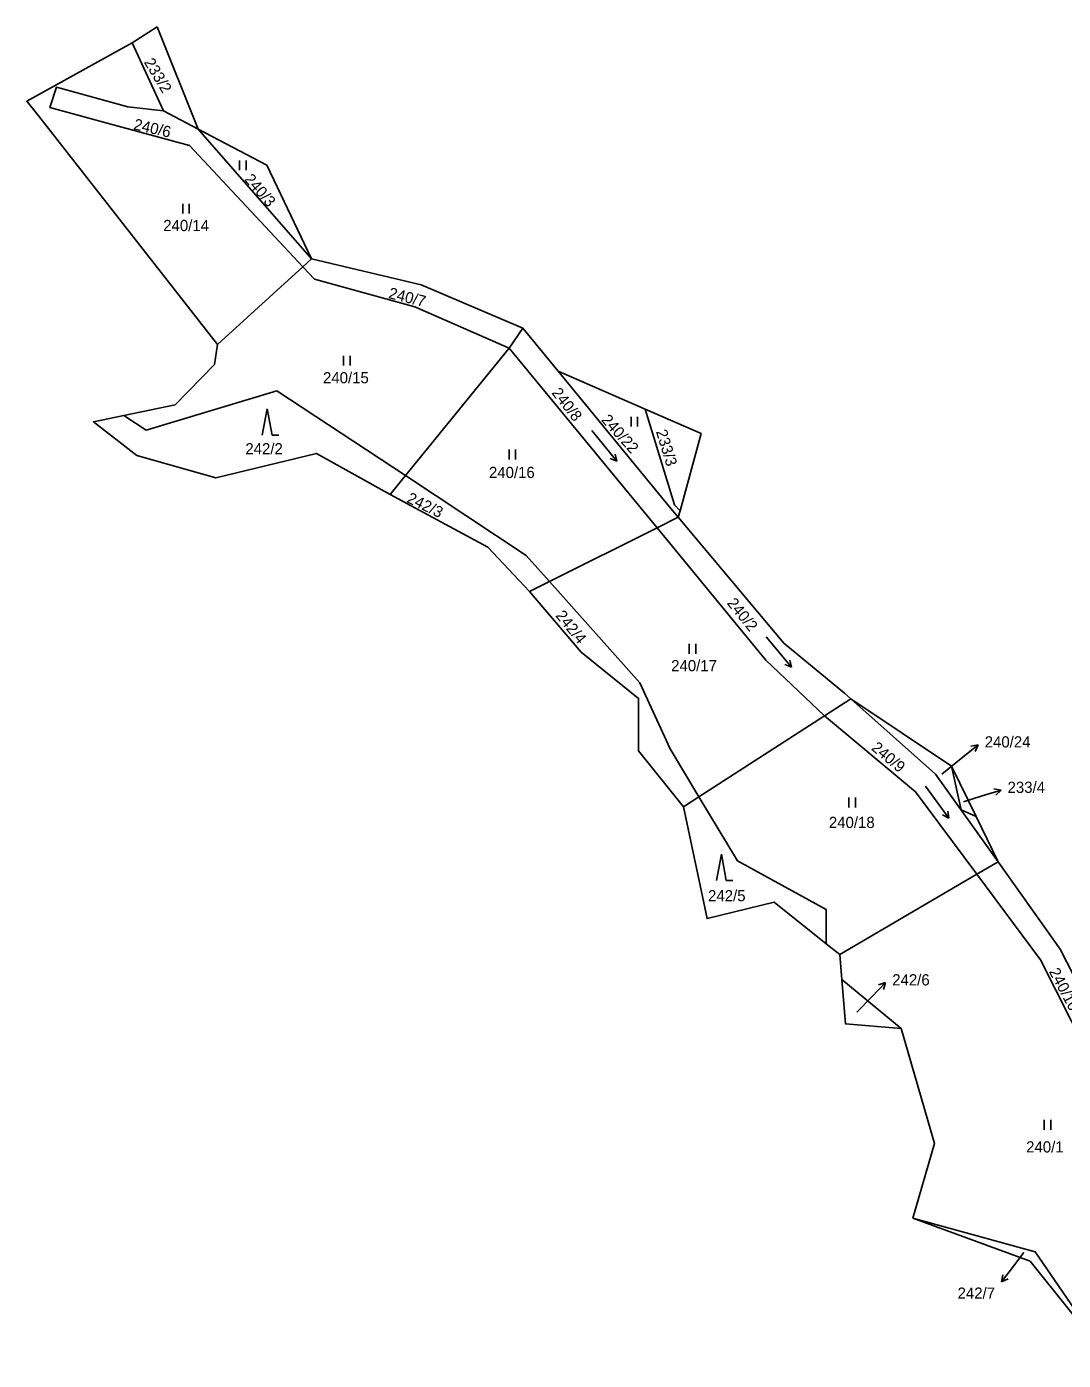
# Model space of a CAD drawing. Extents: x -680203 to -673936, y -1102717 to -1093650.
# Drawn here: x -678922.9 to -678765.5, y -1096433.6 to -1096231.1 of the extents above; entities that cross this region are included whole.
import ezdxf

# ---------------------------------------------------------------- set-up
doc = ezdxf.new("R2010")
doc.units = 0
for name, color, linetype in [('SOxx02xx_Staničení_Popis10', 7, 'Continuous'), ('SOxxxxxx_Koleje_hlavní_body_Popis10', 7, 'Continuous'), ('SOxxxxxx_Osa_bod_P', 7, 'Continuous'), ('x_prac', 7, 'Continuous')]:
    doc.layers.add(name, color=color, linetype=linetype)

msp = doc.modelspace()

# ---------------------------------------------------------------- linework, layer by layer
at = {"layer": 'SOxx02xx_Staničení_Popis10'}
for p, q in [((-678780.77, -1096342.01), (-678778.44, -1096340.12)), ((-678778.44, -1096340.12), (-678779.53, -1096340.36)), ((-678778.44, -1096340.12), (-678778.9, -1096341.14)), ((-678783.93, -1096344.57), (-678780.77, -1096342.01)), ((-678780.64, -1096348.78), (-678777.83, -1096347.9)), ((-678777.83, -1096347.9), (-678774.96, -1096347.02)), ((-678774.96, -1096347.02), (-678776.06, -1096346.84)), ((-678774.96, -1096347.02), (-678775.77, -1096347.79)), ((-678794.57, -1096378.4), (-678792.48, -1096376.24)), ((-678792.48, -1096376.24), (-678793.54, -1096376.61)), ((-678792.48, -1096376.24), (-678792.82, -1096377.31)), ((-678796.87, -1096380.77), (-678794.57, -1096378.4)), ((-678771.48, -1096417.26), (-678773.07, -1096419.33)), ((-678773.07, -1096419.33), (-678774.88, -1096421.73)), ((-678774.88, -1096421.73), (-678774.67, -1096420.63)), ((-678774.88, -1096421.73), (-678773.87, -1096421.23))]:
    msp.add_line(p, q, dxfattribs=at)
at = {"layer": 'SOxxxxxx_Koleje_hlavní_body_Popis10'}
for p, q in [((-678890.56, -1096252.87), (-678890.56, -1096251.37)), ((-678889.56, -1096252.87), (-678889.56, -1096251.37)), ((-678899.2, -1096259.44), (-678899.2, -1096257.94)), ((-678898.2, -1096259.44), (-678898.2, -1096257.94)), ((-678874.78, -1096282.53), (-678874.78, -1096281.03)), ((-678873.78, -1096282.53), (-678873.78, -1096281.03)), ((-678886.37, -1096289.12), (-678887.12, -1096293.12)), ((-678885.62, -1096293.12), (-678886.37, -1096289.12)), ((-678831.14, -1096291.79), (-678831.14, -1096290.29)), ((-678830.14, -1096291.79), (-678830.14, -1096290.29)), ((-678885.62, -1096293.12), (-678884.62, -1096293.12)), ((-678837.08, -1096292.41), (-678833.31, -1096297.07)), ((-678849.66, -1096296.79), (-678849.66, -1096295.29)), ((-678848.66, -1096296.79), (-678848.66, -1096295.29)), ((-678833.31, -1096297.07), (-678833.53, -1096296)), ((-678833.31, -1096297.07), (-678834.31, -1096296.63)), ((-678810.63, -1096323.75), (-678806.78, -1096328.35)), ((-678822.3, -1096326.31), (-678822.3, -1096324.81)), ((-678821.3, -1096326.31), (-678821.3, -1096324.81)), ((-678806.78, -1096328.35), (-678807.79, -1096327.92)), ((-678806.78, -1096328.35), (-678807.02, -1096327.28)), ((-678786.42, -1096346.42), (-678782.89, -1096351.28)), ((-678798.06, -1096349.64), (-678798.06, -1096348.14)), ((-678797.06, -1096349.64), (-678797.06, -1096348.14)), ((-678782.89, -1096351.28), (-678783.87, -1096350.78)), ((-678782.89, -1096351.28), (-678783.06, -1096350.19)), ((-678817.42, -1096356.74), (-678818.17, -1096360.74)), ((-678816.67, -1096360.74), (-678817.42, -1096356.74)), ((-678816.67, -1096360.74), (-678815.67, -1096360.74)), ((-678768.42, -1096398.6), (-678768.42, -1096397.1)), ((-678767.42, -1096398.6), (-678767.42, -1096397.1))]:
    msp.add_line(p, q, dxfattribs=at)
at = {"layer": 'x_prac'}
for p, q in [((-678906.87, -1096233.48), (-678903.09, -1096231.05)), ((-678903.09, -1096231.05), (-678896.87, -1096246.61)), ((-678906.87, -1096233.48), (-678902.12, -1096243.85)), ((-678902.12, -1096243.85), (-678907.52, -1096243.24)), ((-678902.12, -1096243.85), (-678896.87, -1096246.61)), ((-678896.87, -1096246.61), (-678879.65, -1096266.32)), ((-678893.93, -1096279.35), (-678880.97, -1096267.52)), ((-678880.97, -1096267.52), (-678879.65, -1096266.32)), ((-678879.65, -1096266.32), (-678862.98, -1096270.26)), ((-678862.98, -1096270.26), (-678847.54, -1096276.83)), ((-678849.64, -1096279.86), (-678847.54, -1096276.83)), ((-678847.54, -1096276.83), (-678842.19, -1096283.37)), ((-678865.4, -1096299.25), (-678849.64, -1096279.86)), ((-678849.64, -1096279.86), (-678827.18, -1096307.18)), ((-678842.19, -1096283.37), (-678829, -1096289.15)), ((-678867.73, -1096302.11), (-678865.4, -1096299.25)), ((-678823.97, -1096305.58), (-678827.18, -1096307.18)), ((-678823.7, -1096304.6), (-678823.97, -1096305.58)), ((-678823.97, -1096305.58), (-678807.94, -1096324.69)), ((-678843.52, -1096315.31), (-678827.18, -1096307.18)), ((-678846.57, -1096316.83), (-678843.52, -1096315.31)), ((-678807.94, -1096324.69), (-678798.71, -1096332.3)), ((-678798.71, -1096332.3), (-678797.78, -1096333.13)), ((-678801.75, -1096335.72), (-678797.78, -1096333.13)), ((-678797.78, -1096333.13), (-678782.47, -1096343.37)), ((-678820.82, -1096348.02), (-678801.75, -1096335.72)), ((-678782.47, -1096343.37), (-678778.75, -1096351.04)), ((-678823.18, -1096349.54), (-678820.82, -1096348.02)), ((-678778.75, -1096351.04), (-678775.42, -1096357.91)), ((-678778.64, -1096359.8), (-678775.42, -1096357.91)), ((-678775.42, -1096357.91), (-678765.97, -1096371.18)), ((-678778.64, -1096359.8), (-678799.45, -1096372.01)), ((-678768.95, -1096372.81), (-678778.64, -1096359.8)), ((-678799.45, -1096372.01), (-678801.53, -1096370.35)), ((-678799.13, -1096375.77), (-678799.45, -1096372.01)), ((-678765.97, -1096371.18), (-678758.83, -1096385.21)), ((-678799.13, -1096375.77), (-678790.1, -1096383.22))]:
    msp.add_line(p, q, dxfattribs=at)
for points in [[(-678893.93, -1096279.35), (-678921.06, -1096244.65), (-678922.89, -1096242.39), (-678906.87, -1096233.48)], [(-678907.52, -1096243.24), (-678918.37, -1096240.25), (-678919.37, -1096243.34), (-678908.98, -1096246.15), (-678898.17, -1096249.11), (-678880.97, -1096267.52)], [(-678896.87, -1096246.61), (-678886.45, -1096252.11), (-678879.65, -1096266.32)], [(-678880.97, -1096267.52), (-678879.2, -1096269.42), (-678863.94, -1096273.63), (-678849.64, -1096279.86)], [(-678908.16, -1096290.1), (-678900.33, -1096288.48), (-678894.38, -1096282.35), (-678893.93, -1096279.35)], [(-678823.97, -1096305.58), (-678825.35, -1096303.94), (-678842.19, -1096283.37)], [(-678908.16, -1096290.1), (-678904.75, -1096292.34), (-678884.9, -1096286.38), (-678865.4, -1096299.25)], [(-678829, -1096289.15), (-678824.53, -1096303.67), (-678823.7, -1096304.6)], [(-678829, -1096289.15), (-678820.5, -1096292.87), (-678823.7, -1096304.6)], [(-678867.73, -1096302.11), (-678878.9, -1096295.87), (-678894.17, -1096299.58), (-678906.17, -1096296.21), (-678912.75, -1096291.05), (-678908.16, -1096290.1)], [(-678865.4, -1096299.25), (-678847.04, -1096311.36), (-678843.52, -1096315.31)], [(-678846.57, -1096316.83), (-678852.88, -1096310.13), (-678867.73, -1096302.11)], [(-678827.18, -1096307.18), (-678810.65, -1096327.29), (-678801.75, -1096335.72)], [(-678843.52, -1096315.31), (-678829.8, -1096330.7), (-678825.17, -1096340.77), (-678820.82, -1096348.02)], [(-678823.18, -1096349.54), (-678830.01, -1096341.05), (-678830, -1096333.08), (-678838.71, -1096326.04), (-678846.57, -1096316.83)], [(-678775.42, -1096357.91), (-678784.91, -1096344.58), (-678797.78, -1096333.13)], [(-678801.75, -1096335.72), (-678787.97, -1096347.29), (-678778.64, -1096359.8)], [(-678782.47, -1096343.37), (-678781.02, -1096350.01), (-678778.75, -1096351.04)], [(-678820.82, -1096348.02), (-678814.98, -1096357.76), (-678801.52, -1096365.15), (-678801.53, -1096370.35)], [(-678801.53, -1096370.35), (-678809.42, -1096364.03), (-678819.6, -1096366.52), (-678823.18, -1096349.54)], [(-678753.06, -1096398.59), (-678761.93, -1096386.72), (-678768.95, -1096372.81)], [(-678790.1, -1096383.22), (-678798.55, -1096382.52), (-678799.13, -1096375.77)], [(-678788.33, -1096412.06), (-678785.08, -1096400.71), (-678790.1, -1096383.22)], [(-678758.5, -1096433.63), (-678770.54, -1096418.57), (-678788.33, -1096412.06)], [(-678788.33, -1096412.06), (-678769.77, -1096417.15), (-678758.5, -1096433.63)]]:
    msp.add_lwpolyline(points, dxfattribs=at)

# ---------------------------------------------------------------- texts
at = {"layer": 'SOxxxxxx_Osa_bod_P'}
for s, rotation, p in [('233/2', 301, (-678905.14, -1096236.44)), ('240/6', 347, (-678906.76, -1096246.64)), ('240/3', 311, (-678889.95, -1096254.29)), ('240/7', 346, (-678868.06, -1096272.27)), ('240/8', 308, (-678843.27, -1096286.69)), ('240/22', 312, (-678835.74, -1096290.86)), ('233/3', 287, (-678827.37, -1096292.53)), ('242/3', 334, (-678865.32, -1096303.23)), ('240/2', 309, (-678816.66, -1096318.65)), ('242/4', 309, (-678842.68, -1096320.54)), ('240/9', 320, (-678794.77, -1096340.8)), ('240/10', 298, (-678767.73, -1096374.57))]:
    msp.add_text(s, height=1.7, rotation=rotation, dxfattribs=at).set_placement(p)
for s, p in [('240/14', (-678902.16, -1096262.1)), ('240/15', (-678877.9, -1096285.22)), ('242/2', (-678889.69, -1096296.01)), ('240/16', (-678852.71, -1096299.61)), ('240/17', (-678825.04, -1096328.96)), ('240/24', (-678777.44, -1096340.54)), ('233/4', (-678773.97, -1096347.44)), ('240/18', (-678801.1, -1096352.77)), ('242/5', (-678819.44, -1096363.9)), ('242/6', (-678791.48, -1096376.68)), ('240/1', (-678771.15, -1096402.06)), ('242/7', (-678781.56, -1096424.27))]:
    msp.add_text(s, height=1.7, dxfattribs=at).set_placement(p)

doc.saveas('drawing.dxf')
